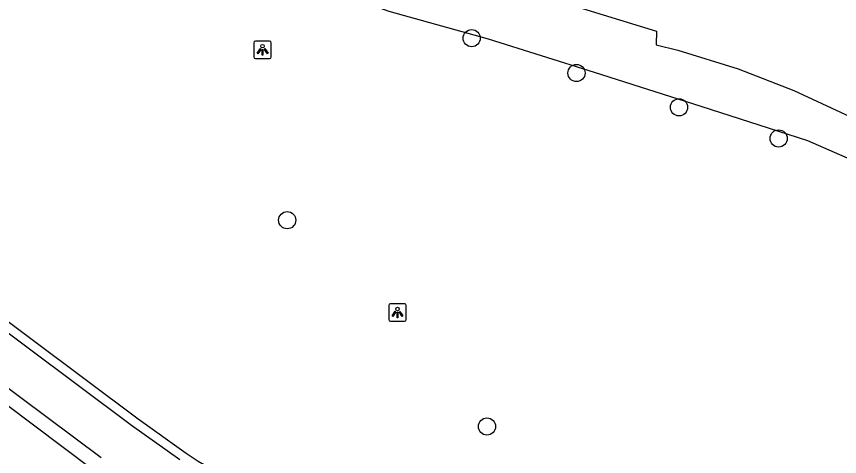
# Model space of a CAD drawing. Extents: x 159718 to 160783, y 383290 to 384030.
# Drawn here: x 160687.64 to 160734.48, y 383670.06 to 383695.13 of the extents above; entities that cross this region are included whole.
import ezdxf

# ---------------------------------------------------------------- set-up
doc = ezdxf.new("R2010")
doc.units = 0
for name, color, linetype in [('IMGEO_Boom', 7, 'Continuous'), ('IMGEO_Fietspad_gesloten', 7, 'Continuous'), ('IMGEO_Hek', 7, 'Continuous'), ('IMGEO_Lichtpunt', 7, 'Continuous'), ('IMGEO_Rijbaan_lokaal_gesloten', 7, 'Continuous'), ('IMGEO_Struiken', 7, 'Continuous'), ('IMGEO_Voetpad_halfverhard', 7, 'Continuous')]:
    doc.layers.add(name, color=color, linetype=linetype)

msp = doc.modelspace()

# ---------------------------------------------------------------- linework, layer by layer
at = {"layer": 'IMGEO_Boom'}
for centre in [(160713.548, 383693.891), (160719.511, 383691.904), (160725.348, 383689.954), (160731.019, 383688.179), (160703.048, 383683.521), (160714.416, 383671.775)]:
    msp.add_circle(centre, 0.489, dxfattribs=at)
at = {"layer": 'IMGEO_Fietspad_gesloten'}
msp.add_lwpolyline([(160639.807, 383712.479), (160670.115, 383689.862), (160694.183, 383671.859), (160696.932, 383669.891)], dxfattribs=at)
at = {"layer": 'IMGEO_Hek'}
for points in [[(160670.486, 383690.217), (160694.554, 383672.214)], [(160694.554, 383672.214), (160697.303, 383670.246)]]:
    msp.add_lwpolyline(points, dxfattribs=at)
msp.add_arc((160737.004, 383731.136), 72.689, 236.89477, 247.16742, dxfattribs=at)
at = {"layer": 'IMGEO_Lichtpunt'}
for p, q in [((160701.145, 383693.633), (160701.145, 383692.826)), ((160701.145, 383693.633), (160701.145, 383692.826)), ((160702.047, 383693.728), (160701.239, 383693.728)), ((160702.047, 383693.728), (160701.239, 383693.728)), ((160702.141, 383692.826), (160702.141, 383693.633)), ((160702.141, 383692.826), (160702.141, 383693.633)), ((160701.239, 383692.732), (160702.047, 383692.732)), ((160701.239, 383692.732), (160702.047, 383692.732)), ((160708.826, 383678.669), (160708.826, 383677.862)), ((160708.826, 383678.669), (160708.826, 383677.862)), ((160709.728, 383678.764), (160708.92, 383678.764)), ((160709.728, 383678.764), (160708.92, 383678.764)), ((160709.822, 383677.862), (160709.822, 383678.669)), ((160709.822, 383677.862), (160709.822, 383678.669)), ((160708.92, 383677.768), (160709.728, 383677.768)), ((160708.92, 383677.768), (160709.728, 383677.768))]:
    msp.add_line(p, q, dxfattribs=at)
for points in [[(160701.519, 383693.297), (160701.558, 383693.269), (160701.37, 383693.007), (160701.332, 383693.034), (160701.519, 383693.297)], [(160701.621, 383693.249), (160701.668, 383693.249), (160701.668, 383692.927), (160701.621, 383692.927), (160701.621, 383693.249)], [(160701.731, 383693.269), (160701.769, 383693.296), (160701.956, 383693.034), (160701.917, 383693.006), (160701.731, 383693.269)], [(160709.2, 383678.333), (160709.239, 383678.305), (160709.051, 383678.043), (160709.013, 383678.07), (160709.2, 383678.333)], [(160709.412, 383678.305), (160709.45, 383678.332), (160709.637, 383678.07), (160709.598, 383678.042), (160709.412, 383678.305)], [(160709.302, 383678.285), (160709.349, 383678.285), (160709.349, 383677.963), (160709.302, 383677.963), (160709.302, 383678.285)]]:
    msp.add_lwpolyline(points, dxfattribs=at)
for centre in [(160701.644, 383693.431), (160709.325, 383678.467)]:
    msp.add_circle(centre, 0.0994, dxfattribs=at)
for centre, start, end in [((160701.239, 383693.633), 90, 180), ((160701.239, 383693.633), 90, 180), ((160702.047, 383693.633), 0, 90), ((160702.047, 383693.633), 0, 90), ((160701.239, 383692.826), 180, 270), ((160701.239, 383692.826), 180, 270), ((160702.047, 383692.826), 270, 0), ((160702.047, 383692.826), 270, 360), ((160708.92, 383678.669), 90, 180), ((160708.92, 383678.669), 90, 180), ((160709.728, 383678.669), 0, 90), ((160709.728, 383678.669), 0, 90), ((160708.92, 383677.862), 180, 270), ((160708.92, 383677.862), 180, 270), ((160709.728, 383677.862), 270, 0), ((160709.728, 383677.862), 270, 360)]:
    msp.add_arc(centre, 0.0946, start, end, dxfattribs=at)
at = {"layer": 'IMGEO_Rijbaan_lokaal_gesloten'}
for points in [[(160692.451, 383669.987), (160683.222, 383676.879)], [(160682.755, 383676.25), (160685.291, 383674.352), (160691.979, 383669.328)]]:
    msp.add_lwpolyline(points, dxfattribs=at)
at = {"layer": 'IMGEO_Struiken'}
msp.add_lwpolyline([(160632.666, 383726.581), (160646.548, 383720.787), (160670.505, 383711.999), (160703.249, 383700.683), (160724.066, 383694.29), (160724.044, 383693.517), (160725.275, 383693.198), (160728.716, 383692.144), (160731.885, 383690.916), (160738.794, 383687.708)], dxfattribs=at)
at = {"layer": 'IMGEO_Voetpad_halfverhard'}
msp.add_lwpolyline([(160738.349, 383686.344), (160737.841, 383685.776), (160732.687, 383688.048), (160726.609, 383689.995), (160720.531, 383691.942), (160714.501, 383693.841), (160708.851, 383695.408), (160698.927, 383698.969), (160696.235, 383699.672), (160688.667, 383702.652), (160686.235, 383702.425), (160683.698, 383700.291), (160676.382, 383690.49), (160631.456, 383723.934), (160631.509, 383724.052)], dxfattribs=at)

doc.saveas('drawing.dxf')
